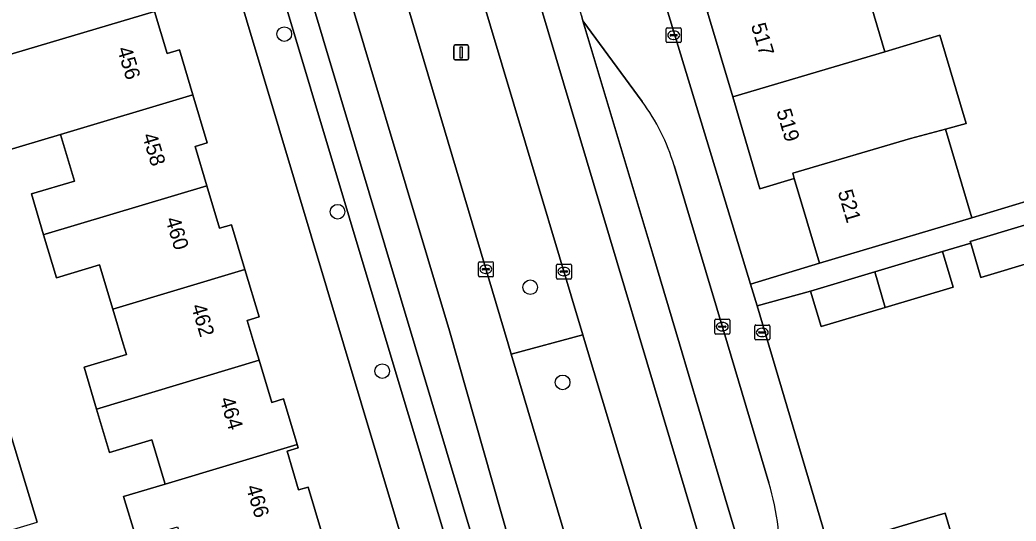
# Model space of a CAD drawing. Extents: x 157767 to 159172, y 387839 to 389425.
# Drawn here: x 158431.6 to 158498.2, y 388488.2 to 388521.7 of the extents above; entities that cross this region are included whole.
import ezdxf

# ---------------------------------------------------------------- set-up
doc = ezdxf.new("R2010")
doc.units = 0
for name, color, linetype in [('IMGEO_Berm_groen', 7, 'Continuous'), ('IMGEO_Boom', 7, 'Continuous'), ('IMGEO_Erf', 7, 'Continuous'), ('IMGEO_Fietspad_gesloten', 7, 'Continuous'), ('IMGEO_Kolk', 7, 'Continuous'), ('IMGEO_Lichtmast', 7, 'Continuous'), ('IMGEO_Muur', 7, 'Continuous'), ('IMGEO_Pand', 7, 'Continuous'), ('IMGEO_Pand_nummerreeks', 7, 'Continuous'), ('IMGEO_Parkeervlak_open', 7, 'Continuous'), ('IMGEO_Rijbaan_lokaal_gesloten', 7, 'Continuous'), ('IMGEO_Voetpad_open', 7, 'Continuous')]:
    doc.layers.add(name, color=color, linetype=linetype)

msp = doc.modelspace()

# ---------------------------------------------------------------- linework, layer by layer
at = {"layer": 'IMGEO_Berm_groen'}
for points in [[(158460.048, 388531.489), (158457.505, 388540.141), (158452.775, 388538.729), (158453.294, 388536.979), (158464.264, 388500), (158464.469, 388499.312), (158469.256, 388500.62)], [(158473.408, 388486.842), (158469.441, 388500), (158469.256, 388500.62), (158464.469, 388499.312), (158469.558, 388482.246), (158471.173, 388477.014), (158471.29, 388476.65), (158471.618, 388475.618), (158472.242, 388473.65), (158472.916, 388471.756), (158474.07, 388469.047), (158478.247, 388470.403), (158477.331, 388473.557), (158476.343, 388476.903)]]:
    msp.add_lwpolyline(points, close=True, dxfattribs=at)
at = {"layer": 'IMGEO_Boom'}
for centre in [(158449.31, 388520.725), (158452.868, 388508.846), (158465.747, 388503.793), (158455.853, 388498.181), (158467.913, 388497.429)]:
    msp.add_circle(centre, 0.489, dxfattribs=at)
at = {"layer": 'IMGEO_Erf'}
for points in [[(158500.759, 388547.895), (158484.947, 388543.126), (158486.369, 388538.333), (158486.642, 388537.413), (158488.864, 388538.074), (158490.56, 388532.377), (158489.458, 388532.043), (158491.186, 388526.219), (158487.771, 388525.206), (158489.45, 388519.548), (158493.123, 388520.643), (158494.878, 388514.748), (158493.511, 388514.376), (158495.277, 388508.425), (158506.289, 388511.777)], [(158461.399, 388472.839), (158453.277, 388500), (158445.673, 388525.427)], [(158440.639, 388522.246), (158441.482, 388519.428), (158442.302, 388519.673), (158443.2, 388516.67), (158444.161, 388513.455), (158443.348, 388513.212), (158444.138, 388510.571), (158444.986, 388507.736), (158445.776, 388507.972), (158446.674, 388504.97), (158447.62, 388501.807), (158446.831, 388501.571), (158447.301, 388500), (158447.628, 388498.907), (158448.469, 388496.094), (158449.258, 388496.329), (158450.171, 388493.276), (158450.238, 388493.052), (158449.493, 388492.829), (158450.267, 388490.239), (158450.906, 388490.43), (158451.801, 388487.438)], [(158439.425, 388486.946), (158438.571, 388489.804), (158441.338, 388490.632), (158440.454, 388493.587), (158437.629, 388492.742), (158436.761, 388495.645), (158435.925, 388498.439), (158438.759, 388499.286), (158438.546, 388500), (158437.848, 388502.336), (158436.966, 388505.285), (158434.082, 388504.422), (158433.219, 388507.309), (158432.405, 388510.03), (158435.278, 388510.889), (158434.344, 388514.012), (158430.299, 388512.798)], [(158518.712, 388503.165), (158513.433, 388501.61), (158512.695, 388504.113), (158511.968, 388506.576), (158511.274, 388508.931), (158510.582, 388511.276), (158502.225, 388508.81), (158502.902, 388506.55), (158499.51, 388505.535), (158495.877, 388504.447), (158495.193, 388506.735), (158493.306, 388506.178), (158494.016, 388503.808), (158489.48, 388502.449), (158485.197, 388501.166), (158484.487, 388503.537), (158480.907, 388502.54), (158488.736, 388476.181), (158489.441, 388473.564)], [(158431.033, 388493.91), (158432.78, 388488.077)], [(158487.47, 388486.892), (158492.262, 388488.321), (158493.492, 388488.687), (158494.132, 388486.491)]]:
    msp.add_lwpolyline(points, dxfattribs=at)
msp.add_lwpolyline([(158474.786, 388540.11), (158473.959, 388539.858), (158469.953, 388538.636), (158480.465, 388503.997), (158485.083, 388505.399), (158483.402, 388511.065), (158481.105, 388510.383), (158480.995, 388510.753), (158479.284, 388516.518), (158477.597, 388522.201), (158475.872, 388528.013), (158474.183, 388533.705), (158476.484, 388534.39)], close=True, dxfattribs=at)
at = {"layer": 'IMGEO_Fietspad_gesloten'}
msp.add_lwpolyline([(158461.451, 388547.937), (158449.46, 388588.182), (158448.856, 388590.207), (158443.426, 388608.434), (158443.008, 388609.836), (158440.347, 388609.975), (158440.721, 388608.723), (158446.314, 388589.997), (158457.626, 388552.124), (158464.894, 388527.789), (158480.215, 388476.493), (158481.169, 388473.225), (158483.509, 388473.88), (158483.314, 388474.527), (158482.304, 388477.869), (158482.235, 388478.121), (158482.138, 388478.473), (158478.961, 388489.074), (158475.727, 388500), (158473.946, 388505.996), (158469.275, 388521.601), (158469.167, 388521.961), (158464.441, 388537.75), (158463.799, 388539.895)], close=True, dxfattribs=at)
at = {"layer": 'IMGEO_Kolk'}
for p, q in [((158474.838, 388520.226), (158474.838, 388521.078)), ((158474.913, 388521.152), (158475.765, 388521.152)), ((158475.326, 388520.932), (158475.351, 388520.932)), ((158475.839, 388521.078), (158475.839, 388520.226)), ((158475.097, 388520.646), (158475.097, 388520.658)), ((158475.535, 388520.609), (158475.137, 388520.609)), ((158475.14, 388520.695), (158475.538, 388520.695)), ((158475.349, 388520.372), (158475.324, 388520.372)), ((158475.581, 388520.658), (158475.581, 388520.646)), ((158475.765, 388520.152), (158474.913, 388520.152)), ((158462.281, 388504.574), (158462.281, 388505.426)), ((158462.356, 388505.5), (158463.208, 388505.5)), ((158462.54, 388504.994), (158462.54, 388505.006)), ((158462.978, 388504.957), (158462.58, 388504.957)), ((158462.583, 388505.043), (158462.981, 388505.043)), ((158462.769, 388505.28), (158462.794, 388505.28)), ((158463.024, 388505.006), (158463.024, 388504.994)), ((158463.282, 388505.426), (158463.282, 388504.574)), ((158467.495, 388504.415), (158467.495, 388505.267)), ((158467.57, 388505.341), (158468.422, 388505.341)), ((158467.754, 388504.835), (158467.754, 388504.847)), ((158467.797, 388504.884), (158468.195, 388504.884)), ((158467.983, 388505.121), (158468.008, 388505.121)), ((158468.238, 388504.847), (158468.238, 388504.835)), ((158468.496, 388505.267), (158468.496, 388504.415)), ((158463.208, 388504.5), (158462.356, 388504.5)), ((158462.792, 388504.72), (158462.767, 388504.72)), ((158468.422, 388504.341), (158467.57, 388504.341)), ((158468.192, 388504.798), (158467.794, 388504.798)), ((158468.006, 388504.561), (158467.981, 388504.561)), ((158478.085, 388500.732), (158478.085, 388501.584)), ((158478.16, 388501.658), (158479.012, 388501.658)), ((158479.086, 388501.584), (158479.086, 388500.732)), ((158478.344, 388501.152), (158478.344, 388501.164)), ((158478.782, 388501.115), (158478.384, 388501.115)), ((158478.387, 388501.201), (158478.785, 388501.201)), ((158478.596, 388500.878), (158478.571, 388500.878)), ((158478.573, 388501.438), (158478.598, 388501.438)), ((158478.828, 388501.164), (158478.828, 388501.152)), ((158480.757, 388500.342), (158480.757, 388501.194)), ((158480.832, 388501.268), (158481.684, 388501.268)), ((158481.245, 388501.048), (158481.27, 388501.048)), ((158481.758, 388501.194), (158481.758, 388500.342)), ((158479.012, 388500.658), (158478.16, 388500.658)), ((158481.684, 388500.268), (158480.832, 388500.268)), ((158481.016, 388500.762), (158481.016, 388500.774)), ((158481.454, 388500.725), (158481.056, 388500.725)), ((158481.059, 388500.811), (158481.457, 388500.811)), ((158481.268, 388500.488), (158481.243, 388500.488)), ((158481.5, 388500.774), (158481.5, 388500.762))]:
    msp.add_line(p, q, dxfattribs=at)
for points in [[(158474.838, 388520.226), (158474.838, 388521.078)], [(158474.913, 388521.152), (158475.765, 388521.152)], [(158475.839, 388521.078), (158475.839, 388520.226)], [(158475.765, 388520.152), (158474.913, 388520.152)], [(158462.281, 388504.574), (158462.281, 388505.426)], [(158462.356, 388505.5), (158463.208, 388505.5)], [(158463.282, 388505.426), (158463.282, 388504.574)], [(158467.495, 388504.415), (158467.495, 388505.267)], [(158467.57, 388505.341), (158468.422, 388505.341)], [(158468.496, 388505.267), (158468.496, 388504.415)], [(158463.208, 388504.5), (158462.356, 388504.5)], [(158468.422, 388504.341), (158467.57, 388504.341)], [(158478.085, 388500.732), (158478.085, 388501.584)], [(158478.16, 388501.658), (158479.012, 388501.658)], [(158479.086, 388501.584), (158479.086, 388500.732)], [(158480.757, 388500.342), (158480.757, 388501.194)], [(158480.832, 388501.268), (158481.684, 388501.268)], [(158481.758, 388501.194), (158481.758, 388500.342)], [(158479.012, 388500.658), (158478.16, 388500.658)], [(158481.684, 388500.268), (158480.832, 388500.268)]]:
    msp.add_lwpolyline(points, dxfattribs=at)
for centre, radius, start, end in [((158474.915, 388521.076), 0.0765, 91.55205, 178.44795), ((158474.915, 388521.076), 0.0765, 91.55205, 178.44795), ((158475.763, 388521.076), 0.0765, 1.55205, 88.44795), ((158475.763, 388521.076), 0.0765, 1.55205, 88.44795), ((158474.915, 388520.228), 0.0765, 181.55205, 268.44795), ((158474.915, 388520.228), 0.0765, 181.55205, 268.44795), ((158475.137, 388520.655), 0.0403, 85.87752, 175.75265), ((158475.134, 388520.645), 0.0366, 178.93798, 274.71019), ((158475.538, 388520.652), 0.043, 264.86636, 352.45326), ((158475.542, 388520.657), 0.0386, 1.73085, 96.63898), ((158475.763, 388520.228), 0.0765, 271.55205, 358.44795), ((158475.763, 388520.228), 0.0765, 271.55205, 358.44795), ((158462.358, 388505.424), 0.0765, 91.55205, 178.44795), ((158462.358, 388505.424), 0.0765, 91.55205, 178.44795), ((158462.58, 388505.003), 0.0403, 85.87752, 175.75265), ((158462.577, 388504.993), 0.0366, 178.93798, 274.71019), ((158462.981, 388505), 0.043, 264.86636, 352.45326), ((158462.985, 388505.005), 0.0386, 1.73085, 96.63898), ((158463.206, 388505.424), 0.0765, 1.55205, 88.44795), ((158463.206, 388505.424), 0.0765, 1.55205, 88.44795), ((158467.572, 388505.265), 0.0765, 91.55205, 178.44795), ((158467.572, 388505.265), 0.0765, 91.55205, 178.44795), ((158467.794, 388504.844), 0.0403, 85.87752, 175.75265), ((158468.199, 388504.846), 0.0386, 1.73085, 96.63898), ((158468.42, 388505.265), 0.0765, 1.55205, 88.44795), ((158468.42, 388505.265), 0.0765, 1.55205, 88.44795), ((158462.358, 388504.576), 0.0765, 181.55205, 268.44795), ((158462.358, 388504.576), 0.0765, 181.55205, 268.44795), ((158463.206, 388504.576), 0.0765, 271.55205, 358.44795), ((158463.206, 388504.576), 0.0765, 271.55205, 358.44795), ((158467.572, 388504.417), 0.0765, 181.55205, 268.44795), ((158467.572, 388504.417), 0.0765, 181.55205, 268.44795), ((158467.791, 388504.834), 0.0366, 178.93798, 274.71019), ((158468.195, 388504.841), 0.043, 264.86636, 352.45326), ((158468.42, 388504.417), 0.0765, 271.55205, 358.44795), ((158468.42, 388504.417), 0.0765, 271.55205, 358.44795), ((158478.162, 388501.582), 0.0765, 91.55205, 178.44795), ((158478.162, 388501.582), 0.0765, 91.55205, 178.44795), ((158479.01, 388501.582), 0.0765, 1.55205, 88.44795), ((158479.01, 388501.582), 0.0765, 1.55205, 88.44795), ((158478.384, 388501.161), 0.0403, 85.87752, 175.75265), ((158478.381, 388501.151), 0.0366, 178.93798, 274.71019), ((158478.785, 388501.158), 0.043, 264.86636, 352.45326), ((158478.789, 388501.163), 0.0386, 1.73085, 96.63898), ((158480.834, 388501.192), 0.0765, 91.55205, 178.44795), ((158480.834, 388501.192), 0.0765, 91.55205, 178.44795), ((158481.682, 388501.192), 0.0765, 1.55205, 88.44795), ((158481.682, 388501.192), 0.0765, 1.55205, 88.44795), ((158478.162, 388500.734), 0.0765, 181.55205, 268.44795), ((158478.162, 388500.734), 0.0765, 181.55205, 268.44795), ((158479.01, 388500.734), 0.0765, 271.55205, 358.44795), ((158479.01, 388500.734), 0.0765, 271.55205, 358.44795), ((158480.834, 388500.344), 0.0765, 181.55205, 268.44795), ((158480.834, 388500.344), 0.0765, 181.55205, 268.44795), ((158481.056, 388500.771), 0.0403, 85.87752, 175.75265), ((158481.053, 388500.761), 0.0366, 178.93798, 274.71019), ((158481.457, 388500.768), 0.043, 264.86636, 352.45326), ((158481.461, 388500.773), 0.0386, 1.73085, 96.63898), ((158481.682, 388500.344), 0.0765, 271.55205, 358.44795), ((158481.682, 388500.344), 0.0765, 271.55205, 358.44795)]:
    msp.add_arc(centre, radius, start, end, dxfattribs=at)
for centre, major_axis, ratio, start_param, end_param in [((158475.325, 388520.652), (-0.387, 0.002), 0.722429, 4.712389, 7.853982), ((158475.35, 388520.652), (-0.39, 0.002), 0.717154, 1.570796, 4.712389), ((158462.768, 388505), (-0.387, 0.002), 0.722429, 4.712389, 7.853982), ((158462.793, 388505), (-0.39, 0.002), 0.717154, 1.570796, 4.712389), ((158467.982, 388504.841), (-0.387, 0.002), 0.722429, 4.712389, 7.853982), ((158468.007, 388504.841), (-0.39, 0.002), 0.717154, 1.570796, 4.712389), ((158478.572, 388501.158), (-0.387, 0.002), 0.722429, 4.712389, 7.853982), ((158478.597, 388501.158), (-0.39, 0.002), 0.717154, 1.570796, 4.712389), ((158481.244, 388500.768), (-0.387, 0.002), 0.722429, 4.712389, 7.853982), ((158481.269, 388500.768), (-0.39, 0.002), 0.717154, 1.570796, 4.712389)]:
    msp.add_ellipse(centre, major_axis=major_axis, ratio=ratio, start_param=start_param, end_param=end_param, dxfattribs=at)
at = {"layer": 'IMGEO_Lichtmast'}
for p, q in [((158460.635, 388519.1), (158460.635, 388519.9)), ((158460.635, 388519.9), (158460.635, 388519.1)), ((158460.735, 388520), (158461.525, 388520)), ((158461.525, 388520), (158460.735, 388520)), ((158461.625, 388519.9), (158461.625, 388519.1)), ((158461.625, 388519.1), (158461.625, 388519.9)), ((158461.525, 388519), (158460.735, 388519)), ((158460.735, 388519), (158461.525, 388519))]:
    msp.add_line(p, q, dxfattribs=at)
msp.add_lwpolyline([(158461.055, 388519.875), (158461.205, 388519.875), (158461.205, 388519.125), (158461.055, 388519.125), (158461.055, 388519.875)], dxfattribs=at)
for centre, start, end in [((158460.735, 388519.9), 90, 180), ((158460.735, 388519.9), 90, 180), ((158461.525, 388519.9), 0, 90), ((158461.525, 388519.9), 360, 90), ((158460.735, 388519.1), 180, 270), ((158460.735, 388519.1), 180, 270), ((158461.525, 388519.1), 270, 0), ((158461.525, 388519.1), 270, 0)]:
    msp.add_arc(centre, 0.1, start, end, dxfattribs=at)
at = {"layer": 'IMGEO_Muur'}
msp.add_lwpolyline([(158480.907, 388502.54), (158488.736, 388476.181)], dxfattribs=at)
at = {"layer": 'IMGEO_Pand'}
for points in [[(158440.639, 388522.246), (158439.831, 388524.949), (158440.616, 388525.184), (158439.645, 388528.429), (158438.352, 388528.042), (158430.795, 388525.783), (158431.75, 388522.59), (158428.928, 388521.746), (158429.748, 388519.004)], [(158489.45, 388519.548), (158487.771, 388525.206), (158477.597, 388522.201), (158479.284, 388516.518)], [(158442.302, 388519.673), (158441.482, 388519.428), (158440.639, 388522.246), (158429.748, 388519.004), (158430.36, 388516.956), (158430.457, 388516.632), (158429.256, 388516.272), (158430.299, 388512.798), (158434.344, 388514.012), (158443.2, 388516.67)], [(158494.878, 388514.748), (158493.123, 388520.643), (158489.45, 388519.548), (158479.284, 388516.518), (158480.995, 388510.753), (158481.105, 388510.383), (158483.402, 388511.065), (158483.294, 388511.428), (158491.174, 388513.74), (158493.511, 388514.376)], [(158443.2, 388516.67), (158434.344, 388514.012), (158435.278, 388510.889), (158432.405, 388510.03), (158433.219, 388507.309), (158433.32, 388507.34), (158444.138, 388510.571), (158443.348, 388513.212), (158444.161, 388513.455)], [(158493.511, 388514.376), (158491.174, 388513.74), (158483.294, 388511.428), (158483.402, 388511.065), (158485.083, 388505.399), (158489.877, 388506.822), (158495.277, 388508.425)], [(158433.219, 388507.309), (158434.082, 388504.422), (158436.966, 388505.285), (158437.848, 388502.336), (158446.674, 388504.97), (158445.776, 388507.972), (158444.986, 388507.736), (158444.138, 388510.571), (158433.32, 388507.34)], [(158498.799, 388507.94), (158495.158, 388506.85), (158495.193, 388506.735), (158495.877, 388504.447), (158499.51, 388505.535)], [(158488.787, 388504.825), (158489.48, 388502.449), (158494.016, 388503.808), (158493.306, 388506.178)], [(158436.761, 388495.645), (158447.628, 388498.907), (158447.301, 388500), (158446.831, 388501.571), (158447.62, 388501.807), (158446.674, 388504.97), (158437.848, 388502.336), (158438.546, 388500), (158438.759, 388499.286), (158435.925, 388498.439)], [(158488.787, 388504.825), (158484.487, 388503.537), (158485.197, 388501.166), (158489.48, 388502.449)], [(158449.258, 388496.329), (158448.469, 388496.094), (158447.628, 388498.907), (158436.761, 388495.645), (158437.629, 388492.742), (158440.454, 388493.587), (158441.338, 388490.632), (158450.171, 388493.276)], [(158431.033, 388493.91), (158425.781, 388492.318), (158427.518, 388486.508), (158432.78, 388488.077)], [(158450.906, 388490.43), (158450.267, 388490.239), (158449.493, 388492.829), (158450.238, 388493.052), (158450.171, 388493.276), (158441.338, 388490.632), (158438.571, 388489.804), (158439.425, 388486.946), (158442.177, 388487.769), (158443.062, 388484.809), (158451.801, 388487.438)], [(158494.132, 388486.491), (158493.492, 388488.687), (158492.262, 388488.321), (158487.47, 388486.892), (158490.5, 388476.736), (158496.341, 388478.479), (158496.458, 388478.514)]]:
    msp.add_lwpolyline(points, close=True, dxfattribs=at)
at = {"layer": 'IMGEO_Parkeervlak_open'}
for points in [[(158463.226, 388482.541), (158445.754, 388540.958)], [(158445.965, 388538.348), (158445.571, 388535.931), (158448.565, 388525.474), (158456.195, 388500), (158460.527, 388485.535)], [(158473.229, 388516.221), (158469.275, 388521.601), (158473.946, 388505.996), (158475.727, 388500), (158478.961, 388489.074), (158482.138, 388478.473), (158482.061, 388480.012), (158482.38, 388484.696)], [(158481.707, 388490.72), (158478.932, 388500), (158475.361, 388511.94)]]:
    msp.add_lwpolyline(points, dxfattribs=at)
for centre, radius, start, end in [((158461.933, 388507.924), 14.016, 16.65055, 36.29739), ((158465.408, 388485.849), 17.011, 356.11192, 16.63736)]:
    msp.add_arc(centre, radius, start, end, dxfattribs=at)
at = {"layer": 'IMGEO_Rijbaan_lokaal_gesloten'}
for points in [[(158457.626, 388552.124), (158446.314, 388589.997), (158440.721, 388608.723), (158437.291, 388607.766), (158439.165, 388601.642), (158439.836, 388599.449), (158442.281, 388591.458), (158443.147, 388588.568), (158443.759, 388586.526), (158445.31, 388581.354), (158449.967, 388565.794), (158450.518, 388563.909), (158457.505, 388540.141), (158460.048, 388531.489), (158469.256, 388500.62), (158469.441, 388500), (158473.408, 388486.842), (158476.343, 388476.903), (158477.331, 388473.557), (158478.247, 388470.403), (158478.778, 388468.586), (158478.914, 388468.12)], [(158469.558, 388482.246), (158464.469, 388499.312), (158464.264, 388500), (158453.294, 388536.979), (158452.775, 388538.729), (158446.097, 388561.229), (158445.163, 388564.371), (158440.506, 388579.991)], [(158434.497, 388578.827), (158439.196, 388562.877), (158439.223, 388562.783), (158441.666, 388563.453), (158445.415, 388550.891), (158451.737, 388529.713), (158460.347, 388500.871), (158467.817, 388474.585)], [(158441.666, 388563.453), (158439.223, 388562.783), (158439.395, 388562.181), (158439.538, 388561.704), (158445.754, 388540.958), (158463.226, 388482.541)], [(158468.769, 388471.054), (158467.817, 388474.585), (158460.347, 388500.871), (158451.737, 388529.713), (158445.415, 388550.891), (158441.666, 388563.453)], [(158482.979, 388454.731), (158483.173, 388454.084), (158483.846, 388451.832), (158489.67, 388453.482), (158483.509, 388473.88), (158481.169, 388473.225), (158480.215, 388476.493), (158464.894, 388527.789), (158457.626, 388552.124)]]:
    msp.add_lwpolyline(points, dxfattribs=at)
at = {"layer": 'IMGEO_Voetpad_open'}
for points in [[(158432.712, 388566.525), (158433.87, 388562.3), (158438.286, 388547.432), (158441.554, 388536.43), (158443.317, 388530.531), (158445.673, 388525.427), (158453.277, 388500), (158461.399, 388472.839), (158461.785, 388463.769)], [(158480.907, 388502.54), (158480.465, 388503.997), (158469.953, 388538.636), (158469.078, 388541.499), (158464.276, 388540.04), (158463.799, 388539.895), (158464.441, 388537.75)], [(158460.527, 388485.535), (158456.195, 388500), (158448.565, 388525.474)], [(158469.167, 388521.961), (158469.275, 388521.601), (158473.229, 388516.221)], [(158475.361, 388511.94), (158478.932, 388500), (158481.707, 388490.72)], [(158489.441, 388473.564), (158488.736, 388476.181), (158480.907, 388502.54)]]:
    msp.add_lwpolyline(points, dxfattribs=at)
msp.add_lwpolyline([(158498.799, 388507.94), (158502.182, 388508.953), (158502.225, 388508.81), (158510.582, 388511.276), (158510.548, 388511.391), (158510.096, 388512.91), (158506.289, 388511.777), (158495.277, 388508.425), (158489.877, 388506.822), (158485.083, 388505.399), (158480.465, 388503.997), (158480.907, 388502.54), (158484.487, 388503.537), (158488.787, 388504.825), (158493.306, 388506.178), (158495.193, 388506.735), (158495.158, 388506.85)], close=True, dxfattribs=at)
for centre, radius, start, end in [((158461.933, 388507.924), 14.016, 16.65055, 36.29739), ((158465.408, 388485.849), 17.011, 356.11192, 16.63736)]:
    msp.add_arc(centre, radius, start, end, dxfattribs=at)

# ---------------------------------------------------------------- texts
at = {"layer": 'IMGEO_Pand_nummerreeks'}
for s, rotation, p in [('517', 286.53206, (158480.491, 388521.311)), ('456', 286.66713, (158438.125, 388519.727)), ('519', 286.52962, (158482.193, 388515.573)), ('458', 286.66663, (158439.802, 388513.948)), ('521', 286.52389, (158486.298, 388510.162)), ('460', 286.66663, (158441.355, 388508.336)), ('462', 286.66663, (158443.07, 388502.525)), ('464', 286.63275, (158444.981, 388496.304)), ('466', 286.63275, (158446.736, 388490.429))]:
    msp.add_text(s, height=1, rotation=rotation, dxfattribs=at).set_placement(p)

doc.saveas('drawing.dxf')
